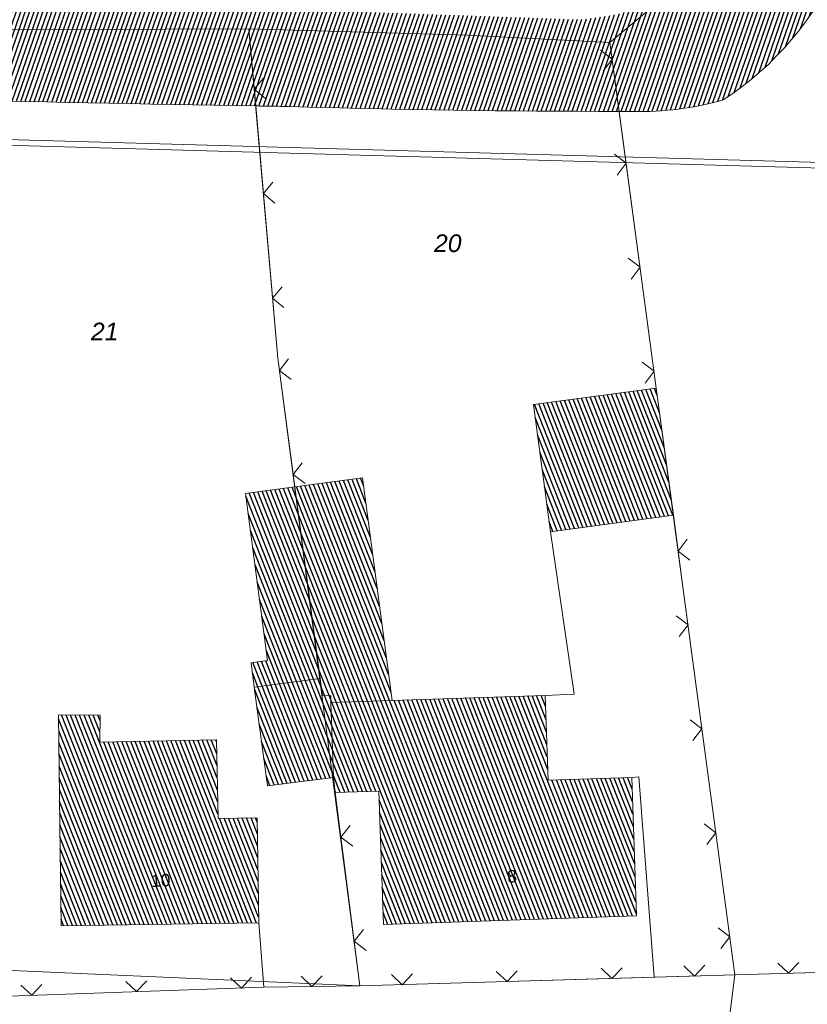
# Model space of a CAD drawing. Header units: metres. Extents: x 345144 to 348639, y 5629211 to 5635235.
# Tile 655 of 1056: x 346087 to 346124, y 5631697 to 5631744. Entities that reach past the tile are written whole.
import ezdxf
from ezdxf.enums import TextEntityAlignment as Align

# ---------------------------------------------------------------- set-up
doc = ezdxf.new("R2010")
doc.units = ezdxf.units.M
doc.header["$MEASUREMENT"] = 0
for name, color, linetype in [('028 Geländeform', 7, 'Continuous'), ('081-083 Topographie', 7, 'Continuous'), ('AX Flurstück', 7, 'Continuous'), ('AX Gebäude', 7, 'Continuous'), ('Blatt', 7, 'Continuous'), ('Definitionslinie', 7, 'Continuous'), ('Präsentationsobjekt -Text (punktförmig)', 7, 'Continuous')]:
    doc.layers.add(name, color=color, linetype=linetype)
doc.styles.add('ARIAL', font='arial.ttf', dxfattribs={"height": 1})
doc.styles.add('ARIALIT', font='ariali.ttf', dxfattribs={"height": 1})
pattern_1 = [(111.5294117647, (0, 0), (-0.186045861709, -0.07339575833), [])]

msp = doc.modelspace()

# ---------------------------------------------------------------- hatches: boundary and pattern name
at = {"layer": '028 Geländeform', "true_color": 0xb27500}
h = msp.add_hatch(dxfattribs=at)
h.set_pattern_fill('_USER', color=44, scale=0.2, angle=250.9552152, style=0, pattern_type=0)
h.set_pattern_definition([(250.9552151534, (0, 0), (0.1890527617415, -0.065261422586), [])])
h.paths.add_polyline_path([(346009.372, 5631740.861), (346010.685, 5631746.321), (346010.685, 5631746.321), (346012.568, 5631745.88), (346012.568, 5631745.88), (346013.011875, 5631745.712375), (346013.457563, 5631745.550484), (346013.90325, 5631745.388594), (346014.35075, 5631745.232438), (346014.79825, 5631745.076281), (346015.247563, 5631744.925859), (346015.696875, 5631744.775438), (346016.148, 5631744.63075), (346016.599125, 5631744.486063), (346017.052063, 5631744.347109), (346017.505, 5631744.208156), (346017.95975, 5631744.074938), (346018.4145, 5631743.941719), (346018.871063, 5631743.814234), (346019.327625, 5631743.68675), (346019.786, 5631743.565), (346019.786, 5631743.565), (346020.30125, 5631743.458125), (346020.817281, 5631743.355875), (346021.333313, 5631743.253625), (346021.850125, 5631743.156), (346022.366938, 5631743.058375), (346022.884531, 5631742.965375), (346023.402125, 5631742.872375), (346023.9205, 5631742.784), (346024.438875, 5631742.695625), (346024.958031, 5631742.611875), (346025.477188, 5631742.528125), (346025.997125, 5631742.449), (346026.517063, 5631742.369875), (346027.037781, 5631742.295375), (346027.5585, 5631742.220875), (346028.08, 5631742.151), (346028.08, 5631742.151), (346028.121, 5631742.15125), (346028.162, 5631742.1515), (346028.203, 5631742.15175), (346028.244, 5631742.152), (346028.285, 5631742.15225), (346028.326, 5631742.1525), (346028.367, 5631742.15275), (346028.408, 5631742.153), (346028.449, 5631742.15325), (346028.49, 5631742.1535), (346028.531, 5631742.15375), (346028.572, 5631742.154), (346028.613, 5631742.15425), (346028.654, 5631742.1545), (346028.695, 5631742.15475), (346028.736, 5631742.155), (346028.736, 5631742.155), (346028.742, 5631742.155125), (346028.748016, 5631742.155234), (346028.754031, 5631742.155344), (346028.760063, 5631742.155438), (346028.766094, 5631742.155531), (346028.772141, 5631742.155609), (346028.778188, 5631742.155688), (346028.78425, 5631742.15575), (346028.790313, 5631742.155813), (346028.796391, 5631742.155859), (346028.802469, 5631742.155906), (346028.808563, 5631742.155938), (346028.814656, 5631742.155969), (346028.820766, 5631742.155984), (346028.826875, 5631742.156), (346028.833, 5631742.156), (346028.833, 5631742.156), (346029.90425, 5631742.163875), (346030.975375, 5631742.176188), (346032.0465, 5631742.1885), (346033.1175, 5631742.20525), (346034.1885, 5631742.222), (346035.259375, 5631742.243187), (346036.33025, 5631742.264375), (346037.401, 5631742.29), (346038.47175, 5631742.315625), (346039.542375, 5631742.345688), (346040.613, 5631742.37575), (346041.6835, 5631742.41025), (346042.754, 5631742.44475), (346043.824375, 5631742.483688), (346044.89475, 5631742.522625), (346045.965, 5631742.566), (346045.965, 5631742.566), (346045.994125, 5631742.56725), (346046.02325, 5631742.568484), (346046.052375, 5631742.569719), (346046.0815, 5631742.570938), (346046.110625, 5631742.572156), (346046.13975, 5631742.573359), (346046.168875, 5631742.574563), (346046.198, 5631742.57575), (346046.227125, 5631742.576938), (346046.25625, 5631742.578109), (346046.285375, 5631742.579281), (346046.3145, 5631742.580438), (346046.343625, 5631742.581594), (346046.37275, 5631742.582734), (346046.401875, 5631742.583875), (346046.431, 5631742.585), (346046.431, 5631742.585), (346046.436, 5631742.58525), (346046.441, 5631742.5855), (346046.446, 5631742.58575), (346046.451, 5631742.586), (346046.456, 5631742.58625), (346046.461, 5631742.5865), (346046.466, 5631742.58675), (346046.471, 5631742.587), (346046.476, 5631742.58725), (346046.481, 5631742.5875), (346046.486, 5631742.58775), (346046.491, 5631742.588), (346046.496, 5631742.58825), (346046.501, 5631742.5885), (346046.506, 5631742.58875), (346046.511, 5631742.589), (346046.511, 5631742.589), (346046.863375, 5631742.603625), (346047.21575, 5631742.618734), (346047.568125, 5631742.633844), (346047.9205, 5631742.649438), (346048.272875, 5631742.665031), (346048.62525, 5631742.681109), (346048.977625, 5631742.697188), (346049.33, 5631742.71375), (346049.682375, 5631742.730313), (346050.03475, 5631742.747359), (346050.387125, 5631742.764406), (346050.7395, 5631742.781938), (346051.091875, 5631742.799469), (346051.44425, 5631742.817484), (346051.796625, 5631742.8355), (346052.149, 5631742.854), (346052.149, 5631742.854), (346052.4475, 5631742.849375), (346052.745891, 5631742.847938), (346053.044281, 5631742.8465), (346053.342563, 5631742.84825), (346053.640844, 5631742.85), (346053.939016, 5631742.854937), (346054.237188, 5631742.859875), (346054.53525, 5631742.868), (346054.833313, 5631742.876125), (346055.131266, 5631742.887438), (346055.429219, 5631742.89875), (346055.727063, 5631742.91325), (346056.024906, 5631742.92775), (346056.322641, 5631742.945438), (346056.620375, 5631742.963125), (346056.918, 5631742.984), (346056.918, 5631742.984), (346057.022875, 5631742.999), (346057.127734, 5631743.014), (346057.232594, 5631743.029), (346057.337438, 5631743.044), (346057.442281, 5631743.059), (346057.547109, 5631743.074), (346057.651938, 5631743.089), (346057.75675, 5631743.104), (346057.861563, 5631743.119), (346057.966359, 5631743.134), (346058.071156, 5631743.149), (346058.175937, 5631743.164), (346058.280719, 5631743.179), (346058.385484, 5631743.194), (346058.49025, 5631743.209), (346058.595, 5631743.224), (346058.595, 5631743.224), (346058.613, 5631743.226625), (346058.630984, 5631743.22925), (346058.648969, 5631743.231875), (346058.666938, 5631743.2345), (346058.684906, 5631743.237125), (346058.702859, 5631743.23975), (346058.720813, 5631743.242375), (346058.73875, 5631743.245), (346058.756688, 5631743.247625), (346058.774609, 5631743.25025), (346058.792531, 5631743.252875), (346058.810438, 5631743.2555), (346058.828344, 5631743.258125), (346058.846234, 5631743.26075), (346058.864125, 5631743.263375), (346058.882, 5631743.266), (346058.882, 5631743.266), (346059.106875, 5631743.29825), (346059.33175, 5631743.330531), (346059.556625, 5631743.362812), (346059.7815, 5631743.395125), (346060.006375, 5631743.427437), (346060.23125, 5631743.459781), (346060.456125, 5631743.492125), (346060.681, 5631743.5245), (346060.905875, 5631743.556875), (346061.13075, 5631743.589281), (346061.355625, 5631743.621688), (346061.5805, 5631743.654125), (346061.805375, 5631743.686563), (346062.03025, 5631743.719031), (346062.255125, 5631743.7515), (346062.48, 5631743.784), (346062.48, 5631743.784), (346062.556875, 5631743.795125), (346062.63375, 5631743.80625), (346062.710625, 5631743.817375), (346062.7875, 5631743.8285), (346062.864375, 5631743.839625), (346062.94125, 5631743.85075), (346063.018125, 5631743.861875), (346063.095, 5631743.873), (346063.171875, 5631743.884125), (346063.24875, 5631743.89525), (346063.325625, 5631743.906375), (346063.4025, 5631743.9175), (346063.479375, 5631743.928625), (346063.55625, 5631743.93975), (346063.633125, 5631743.950875), (346063.71, 5631743.962), (346063.71, 5631743.962), (346063.7765, 5631743.971625), (346063.843, 5631743.98125), (346063.9095, 5631743.990875), (346063.976, 5631744.0005), (346064.0425, 5631744.010125), (346064.109, 5631744.01975), (346064.1755, 5631744.029375), (346064.242, 5631744.039), (346064.3085, 5631744.048625), (346064.375, 5631744.05825), (346064.4415, 5631744.067875), (346064.508, 5631744.0775), (346064.5745, 5631744.087125), (346064.641, 5631744.09675), (346064.7075, 5631744.106375), (346064.774, 5631744.116), (346064.774, 5631744.116), (346076.359, 5631745.812), (346076.359, 5631745.812), (346079.237, 5631745.694), (346079.237, 5631745.694), (346084.491, 5631745.477), (346084.491, 5631745.477), (346085.542, 5631745.426), (346085.542, 5631745.426), (346103.509, 5631744.556), (346103.509, 5631744.556), (346113.424, 5631744.206), (346113.424, 5631744.206), (346113.430125, 5631744.2065), (346113.436266, 5631744.207), (346113.442406, 5631744.2075), (346113.448563, 5631744.208), (346113.454719, 5631744.2085), (346113.460891, 5631744.209), (346113.467063, 5631744.2095), (346113.47325, 5631744.21), (346113.479438, 5631744.2105), (346113.485641, 5631744.211), (346113.491844, 5631744.2115), (346113.498063, 5631744.212), (346113.504281, 5631744.2125), (346113.510516, 5631744.213), (346113.51675, 5631744.2135), (346113.523, 5631744.214), (346113.523, 5631744.214), (346113.525375, 5631744.21425), (346113.527766, 5631744.2145), (346113.530156, 5631744.21475), (346113.532563, 5631744.215), (346113.534969, 5631744.21525), (346113.537391, 5631744.2155), (346113.539813, 5631744.21575), (346113.54225, 5631744.216), (346113.544688, 5631744.21625), (346113.547141, 5631744.2165), (346113.549594, 5631744.21675), (346113.552063, 5631744.217), (346113.554531, 5631744.21725), (346113.557016, 5631744.2175), (346113.5595, 5631744.21775), (346113.562, 5631744.218), (346113.562, 5631744.218), (346113.809125, 5631744.240625), (346114.052516, 5631744.271656), (346114.295906, 5631744.302688), (346114.535563, 5631744.342125), (346114.775219, 5631744.381563), (346115.011141, 5631744.429406), (346115.247063, 5631744.47725), (346115.47925, 5631744.5335), (346115.711437, 5631744.58975), (346115.939891, 5631744.654406), (346116.168344, 5631744.719063), (346116.393063, 5631744.792125), (346116.617781, 5631744.865188), (346116.838766, 5631744.946656), (346117.05975, 5631745.028125), (346117.277, 5631745.118), (346117.277, 5631745.118), (346117.282, 5631745.120125), (346117.287016, 5631745.12225), (346117.292031, 5631745.124375), (346117.297063, 5631745.1265), (346117.302094, 5631745.128625), (346117.307141, 5631745.13075), (346117.312188, 5631745.132875), (346117.31725, 5631745.135), (346117.322313, 5631745.137125), (346117.327391, 5631745.13925), (346117.332469, 5631745.141375), (346117.337563, 5631745.1435), (346117.342656, 5631745.145625), (346117.347766, 5631745.14775), (346117.352875, 5631745.149875), (346117.358, 5631745.152), (346117.358, 5631745.152), (346117.359, 5631745.152375), (346117.359984, 5631745.152766), (346117.360969, 5631745.153156), (346117.361937, 5631745.153563), (346117.362906, 5631745.153969), (346117.363859, 5631745.154391), (346117.364812, 5631745.154813), (346117.36575, 5631745.15525), (346117.366688, 5631745.155688), (346117.367609, 5631745.156141), (346117.368531, 5631745.156594), (346117.369438, 5631745.157063), (346117.370344, 5631745.157531), (346117.371234, 5631745.158016), (346117.372125, 5631745.1585), (346117.373, 5631745.159), (346117.373, 5631745.159), (346117.625625, 5631745.266125), (346117.873156, 5631745.384734), (346118.120688, 5631745.503344), (346118.363125, 5631745.633438), (346118.605563, 5631745.763531), (346118.842906, 5631745.905109), (346119.08025, 5631746.046688), (346119.3125, 5631746.19975), (346119.54475, 5631746.352813), (346119.771906, 5631746.517359), (346119.999062, 5631746.681906), (346120.221125, 5631746.857938), (346120.443188, 5631747.033969), (346120.660156, 5631747.221484), (346120.877125, 5631747.409), (346121.089, 5631747.608), (346121.089, 5631747.608), (346121.0925, 5631747.61175), (346121.096, 5631747.615516), (346121.0995, 5631747.619281), (346121.103, 5631747.623063), (346121.1065, 5631747.626844), (346121.11, 5631747.630641), (346121.1135, 5631747.634438), (346121.117, 5631747.63825), (346121.1205, 5631747.642063), (346121.124, 5631747.645891), (346121.1275, 5631747.649719), (346121.131, 5631747.653562), (346121.1345, 5631747.657406), (346121.138, 5631747.661266), (346121.1415, 5631747.665125), (346121.145, 5631747.669), (346121.145, 5631747.669), (346121.1455, 5631747.669625), (346121.146016, 5631747.67025), (346121.146531, 5631747.670875), (346121.147063, 5631747.6715), (346121.147594, 5631747.672125), (346121.148141, 5631747.67275), (346121.148688, 5631747.673375), (346121.14925, 5631747.674), (346121.149813, 5631747.674625), (346121.150391, 5631747.67525), (346121.150969, 5631747.675875), (346121.151563, 5631747.6765), (346121.152156, 5631747.677125), (346121.152766, 5631747.67775), (346121.153375, 5631747.678375), (346121.154, 5631747.679), (346121.154, 5631747.679), (346121.243125, 5631747.7775), (346121.328375, 5631747.877531), (346121.413625, 5631747.977563), (346121.495, 5631748.079125), (346121.576375, 5631748.180688), (346121.653875, 5631748.283781), (346121.731375, 5631748.386875), (346121.805, 5631748.4915), (346121.878625, 5631748.596125), (346121.948375, 5631748.702281), (346122.018125, 5631748.808438), (346122.084, 5631748.916125), (346122.149875, 5631749.023813), (346122.211875, 5631749.133031), (346122.273875, 5631749.24225), (346122.332, 5631749.353), (346122.332, 5631749.353), (346122.333875, 5631749.3565), (346122.335734, 5631749.36), (346122.337594, 5631749.3635), (346122.339438, 5631749.367), (346122.341281, 5631749.3705), (346122.343109, 5631749.374), (346122.344938, 5631749.3775), (346122.34675, 5631749.381), (346122.348563, 5631749.3845), (346122.350359, 5631749.388), (346122.352156, 5631749.3915), (346122.353938, 5631749.395), (346122.355719, 5631749.3985), (346122.357484, 5631749.402), (346122.35925, 5631749.4055), (346122.361, 5631749.409), (346122.361, 5631749.409), (346122.361125, 5631749.409375), (346122.361266, 5631749.409734), (346122.361406, 5631749.410094), (346122.361563, 5631749.410438), (346122.361719, 5631749.410781), (346122.361891, 5631749.411109), (346122.362063, 5631749.411438), (346122.36225, 5631749.41175), (346122.362438, 5631749.412063), (346122.362641, 5631749.412359), (346122.362844, 5631749.412656), (346122.363063, 5631749.412938), (346122.363281, 5631749.413219), (346122.363516, 5631749.413484), (346122.36375, 5631749.41375), (346122.364, 5631749.414), (346122.364, 5631749.414), (346122.466625, 5631749.614125), (346122.556672, 5631749.819234), (346122.646719, 5631750.024344), (346122.724187, 5631750.234438), (346122.801656, 5631750.444531), (346122.866547, 5631750.659609), (346122.931438, 5631750.874688), (346122.98375, 5631751.09475), (346123.036063, 5631751.314813), (346123.075797, 5631751.539859), (346123.115531, 5631751.764906), (346123.142688, 5631751.994938), (346123.169844, 5631752.224969), (346123.184422, 5631752.459984), (346123.199, 5631752.695), (346123.201, 5631752.935), (346123.201, 5631752.935), (346124.389, 5631753.163), (346124.389, 5631753.163), (346127.768, 5631753.812), (346127.768, 5631753.812), (346129.726, 5631754.782), (346129.726, 5631754.782), (346132.702, 5631754.937), (346132.702, 5631754.937), (346132.325875, 5631754.804875), (346131.968, 5631754.648578), (346131.610125, 5631754.492281), (346131.2705, 5631754.311813), (346130.930875, 5631754.131344), (346130.6095, 5631753.926703), (346130.288125, 5631753.722062), (346129.985, 5631753.49325), (346129.681875, 5631753.264437), (346129.397, 5631753.011453), (346129.112125, 5631752.758469), (346128.8455, 5631752.481313), (346128.578875, 5631752.204156), (346128.3305, 5631751.902828), (346128.082125, 5631751.6015), (346127.852, 5631751.276), (346127.852, 5631751.276), (346127.68, 5631751.025875), (346127.519406, 5631750.770438), (346127.358813, 5631750.515), (346127.209625, 5631750.25425), (346127.060438, 5631749.9935), (346126.922656, 5631749.727438), (346126.784875, 5631749.461375), (346126.6585, 5631749.19), (346126.532125, 5631748.918625), (346126.417156, 5631748.641938), (346126.302188, 5631748.36525), (346126.198625, 5631748.08325), (346126.095063, 5631747.80125), (346126.002906, 5631747.513937), (346125.91075, 5631747.226625), (346125.83, 5631746.934), (346125.83, 5631746.934), (346125.601375, 5631746.4225), (346125.342938, 5631745.93625), (346125.0845, 5631745.45), (346124.79625, 5631744.989), (346124.508, 5631744.528), (346124.189938, 5631744.09225), (346123.871875, 5631743.6565), (346123.524, 5631743.246), (346123.176125, 5631742.8355), (346122.798438, 5631742.45025), (346122.42075, 5631742.065), (346122.01325, 5631741.705), (346121.60575, 5631741.345), (346121.168438, 5631741.01025), (346120.731125, 5631740.6755), (346120.264, 5631740.366), (346120.264, 5631740.366), (346120.00025, 5631740.29225), (346119.73525, 5631740.228406), (346119.47025, 5631740.164563), (346119.204, 5631740.110625), (346118.93775, 5631740.056688), (346118.67025, 5631740.012656), (346118.40275, 5631739.968625), (346118.134, 5631739.9345), (346117.86525, 5631739.900375), (346117.59525, 5631739.876156), (346117.32525, 5631739.851938), (346117.054, 5631739.837625), (346116.78275, 5631739.823313), (346116.51025, 5631739.818906), (346116.23775, 5631739.8145), (346115.964, 5631739.82), (346115.964, 5631739.82), (346115.953875, 5631739.82), (346115.943734, 5631739.82), (346115.933594, 5631739.82), (346115.923438, 5631739.82), (346115.913281, 5631739.82), (346115.903109, 5631739.82), (346115.892938, 5631739.82), (346115.88275, 5631739.82), (346115.872563, 5631739.82), (346115.862359, 5631739.82), (346115.852156, 5631739.82), (346115.841938, 5631739.82), (346115.831719, 5631739.82), (346115.821484, 5631739.82), (346115.81125, 5631739.82), (346115.801, 5631739.82), (346115.801, 5631739.82), (346115.79075, 5631739.82), (346115.780516, 5631739.82), (346115.770281, 5631739.82), (346115.760063, 5631739.82), (346115.749844, 5631739.82), (346115.739641, 5631739.82), (346115.729438, 5631739.82), (346115.71925, 5631739.82), (346115.709063, 5631739.82), (346115.698891, 5631739.82), (346115.688719, 5631739.82), (346115.678563, 5631739.82), (346115.668406, 5631739.82), (346115.658266, 5631739.82), (346115.648125, 5631739.82), (346115.638, 5631739.82), (346115.638, 5631739.82), (346115.6175, 5631739.82), (346115.597016, 5631739.82), (346115.576531, 5631739.82), (346115.556063, 5631739.82), (346115.535594, 5631739.82), (346115.515141, 5631739.82), (346115.494687, 5631739.82), (346115.47425, 5631739.82), (346115.453813, 5631739.82), (346115.433391, 5631739.82), (346115.412969, 5631739.82), (346115.392562, 5631739.82), (346115.372156, 5631739.82), (346115.351766, 5631739.82), (346115.331375, 5631739.82), (346115.311, 5631739.82), (346115.311, 5631739.82), (346114.32475, 5631739.821), (346113.338531, 5631739.825438), (346112.352313, 5631739.829875), (346111.366125, 5631739.83775), (346110.379938, 5631739.845625), (346109.393781, 5631739.856938), (346108.407625, 5631739.86825), (346107.4215, 5631739.883), (346106.435375, 5631739.89775), (346105.449281, 5631739.915938), (346104.463188, 5631739.934125), (346103.477125, 5631739.95575), (346102.491063, 5631739.977375), (346101.505031, 5631740.002438), (346100.519, 5631740.0275), (346099.533, 5631740.056), (346099.533, 5631740.056), (346099.43625, 5631740.0575), (346099.3395, 5631740.059031), (346099.24275, 5631740.060563), (346099.146, 5631740.062125), (346099.04925, 5631740.063688), (346098.9525, 5631740.065281), (346098.85575, 5631740.066875), (346098.759, 5631740.0685), (346098.66225, 5631740.070125), (346098.5655, 5631740.071781), (346098.46875, 5631740.073438), (346098.372, 5631740.075125), (346098.27525, 5631740.076813), (346098.1785, 5631740.078531), (346098.08175, 5631740.08025), (346097.985, 5631740.082), (346097.985, 5631740.082), (346096.987, 5631740.09875), (346095.989016, 5631740.116438), (346094.991031, 5631740.134125), (346093.993063, 5631740.15275), (346092.995094, 5631740.171375), (346091.997141, 5631740.190938), (346090.999188, 5631740.2105), (346090.00125, 5631740.231), (346089.003312, 5631740.2515), (346088.005391, 5631740.272938), (346087.007469, 5631740.294375), (346086.009562, 5631740.31675), (346085.011656, 5631740.339125), (346084.013766, 5631740.362438), (346083.015875, 5631740.38575), (346082.018, 5631740.41), (346082.018, 5631740.41), (346081.882125, 5631740.413125), (346081.74625, 5631740.416031), (346081.610375, 5631740.418938), (346081.4745, 5631740.421625), (346081.338625, 5631740.424313), (346081.20275, 5631740.426781), (346081.066875, 5631740.42925), (346080.931, 5631740.4315), (346080.795125, 5631740.43375), (346080.65925, 5631740.435781), (346080.523375, 5631740.437813), (346080.3875, 5631740.439625), (346080.251625, 5631740.441438), (346080.11575, 5631740.443031), (346079.979875, 5631740.444625), (346079.844, 5631740.446), (346079.844, 5631740.446), (346079.402625, 5631740.45075), (346078.96125, 5631740.453344), (346078.519875, 5631740.455938), (346078.0785, 5631740.456375), (346077.637125, 5631740.456813), (346077.19575, 5631740.455094), (346076.754375, 5631740.453375), (346076.313, 5631740.4495), (346075.871625, 5631740.445625), (346075.43025, 5631740.439594), (346074.988875, 5631740.433563), (346074.5475, 5631740.425375), (346074.106125, 5631740.417188), (346073.66475, 5631740.406844), (346073.223375, 5631740.3965), (346072.782, 5631740.384), (346072.782, 5631740.384), (346072.356125, 5631740.350625), (346071.932281, 5631740.306266), (346071.508438, 5631740.261906), (346071.086625, 5631740.206563), (346070.664813, 5631740.151219), (346070.245031, 5631740.084891), (346069.82525, 5631740.018563), (346069.4075, 5631739.94125), (346068.98975, 5631739.863938), (346068.574031, 5631739.775641), (346068.158313, 5631739.687344), (346067.744625, 5631739.588063), (346067.330938, 5631739.488781), (346066.919281, 5631739.378516), (346066.507625, 5631739.26825), (346066.098, 5631739.147), (346066.098, 5631739.147), (346063.033, 5631738.355), (346063.033, 5631738.355), (346062.477, 5631738.211), (346062.477, 5631738.211), (346047.387, 5631737.315), (346047.387, 5631737.315), (346046.531, 5631737.264), (346046.531, 5631737.264), (346043.81, 5631737.103), (346043.81, 5631737.103), (346029.662, 5631735.464), (346029.662, 5631735.464), (346028.899, 5631735.444), (346028.899, 5631735.444), (346026.566, 5631735.383), (346026.566, 5631735.383), (346017.078, 5631735.978), (346017.078, 5631735.978), (346017.071625, 5631735.98), (346017.06525, 5631735.982016), (346017.058875, 5631735.984031), (346017.0525, 5631735.986063), (346017.046125, 5631735.988094), (346017.03975, 5631735.990141), (346017.033375, 5631735.992188), (346017.027, 5631735.99425), (346017.020625, 5631735.996312), (346017.01425, 5631735.998391), (346017.007875, 5631736.000469), (346017.0015, 5631736.002563), (346016.995125, 5631736.004656), (346016.98875, 5631736.006766), (346016.982375, 5631736.008875), (346016.976, 5631736.011), (346016.976, 5631736.011), (346016.96925, 5631736.013125), (346016.962516, 5631736.015266), (346016.955781, 5631736.017406), (346016.949063, 5631736.019563), (346016.942344, 5631736.021719), (346016.935641, 5631736.023891), (346016.928938, 5631736.026063), (346016.92225, 5631736.02825), (346016.915563, 5631736.030438), (346016.908891, 5631736.032641), (346016.902219, 5631736.034844), (346016.895563, 5631736.037063), (346016.888906, 5631736.039281), (346016.882266, 5631736.041516), (346016.875625, 5631736.04375), (346016.869, 5631736.046), (346016.869, 5631736.046), (346016.682, 5631736.107375), (346016.4965, 5631736.171641), (346016.311, 5631736.235906), (346016.127, 5631736.303063), (346015.943, 5631736.370219), (346015.7605, 5631736.440266), (346015.578, 5631736.510312), (346015.397, 5631736.58325), (346015.216, 5631736.656188), (346015.0365, 5631736.732016), (346014.857, 5631736.807844), (346014.679, 5631736.886563), (346014.501, 5631736.965281), (346014.3245, 5631737.046891), (346014.148, 5631737.1285), (346013.973, 5631737.213), (346013.973, 5631737.213), (346013.95275, 5631737.22275), (346013.9325, 5631737.232547), (346013.91225, 5631737.242344), (346013.892, 5631737.252188), (346013.87175, 5631737.262031), (346013.8515, 5631737.271922), (346013.83125, 5631737.281813), (346013.811, 5631737.29175), (346013.79075, 5631737.301688), (346013.7705, 5631737.311672), (346013.75025, 5631737.321656), (346013.73, 5631737.331688), (346013.70975, 5631737.341719), (346013.6895, 5631737.351797), (346013.66925, 5631737.361875), (346013.649, 5631737.372), (346013.649, 5631737.372), (346013.6485, 5631737.37225), (346013.648, 5631737.372516), (346013.6475, 5631737.372781), (346013.647, 5631737.373063), (346013.6465, 5631737.373344), (346013.646, 5631737.373641), (346013.6455, 5631737.373938), (346013.645, 5631737.37425), (346013.6445, 5631737.374563), (346013.644, 5631737.374891), (346013.6435, 5631737.375219), (346013.643, 5631737.375563), (346013.6425, 5631737.375906), (346013.642, 5631737.376266), (346013.6415, 5631737.376625), (346013.641, 5631737.377), (346013.641, 5631737.377), (346013.605, 5631737.395), (346013.569063, 5631737.413125), (346013.533125, 5631737.43125), (346013.49725, 5631737.4495), (346013.461375, 5631737.46775), (346013.425563, 5631737.486125), (346013.38975, 5631737.5045), (346013.354, 5631737.523), (346013.31825, 5631737.5415), (346013.282563, 5631737.560125), (346013.246875, 5631737.57875), (346013.21125, 5631737.5975), (346013.175625, 5631737.61625), (346013.140063, 5631737.635125), (346013.1045, 5631737.654), (346013.069, 5631737.673), (346013.069, 5631737.673), (346013.063875, 5631737.67575), (346013.05875, 5631737.678516), (346013.053625, 5631737.681281), (346013.0485, 5631737.684063), (346013.043375, 5631737.686844), (346013.03825, 5631737.689641), (346013.033125, 5631737.692438), (346013.028, 5631737.69525), (346013.022875, 5631737.698063), (346013.01775, 5631737.700891), (346013.012625, 5631737.703719), (346013.0075, 5631737.706563), (346013.002375, 5631737.709406), (346012.99725, 5631737.712266), (346012.992125, 5631737.715125), (346012.987, 5631737.718), (346012.987, 5631737.718), (346012.980375, 5631737.7215), (346012.973766, 5631737.725016), (346012.967156, 5631737.728531), (346012.960563, 5631737.732063), (346012.953969, 5631737.735594), (346012.947391, 5631737.739141), (346012.940813, 5631737.742688), (346012.93425, 5631737.74625), (346012.927688, 5631737.749813), (346012.921141, 5631737.753391), (346012.914594, 5631737.756969), (346012.908063, 5631737.760563), (346012.901531, 5631737.764156), (346012.895016, 5631737.767766), (346012.8885, 5631737.771375), (346012.882, 5631737.775), (346012.882, 5631737.775), (346012.75125, 5631737.84675), (346012.621391, 5631737.920203), (346012.491531, 5631737.993656), (346012.362563, 5631738.068813), (346012.233594, 5631738.143969), (346012.105516, 5631738.220828), (346011.977438, 5631738.297688), (346011.85025, 5631738.37625), (346011.723063, 5631738.454813), (346011.596766, 5631738.535078), (346011.470469, 5631738.615344), (346011.345063, 5631738.697313), (346011.219656, 5631738.779281), (346011.095141, 5631738.862953), (346010.970625, 5631738.946625), (346010.847, 5631739.032), (346010.847, 5631739.032), (346010.8405, 5631739.0365), (346010.834, 5631739.041), (346010.8275, 5631739.0455), (346010.821, 5631739.05), (346010.8145, 5631739.0545), (346010.808, 5631739.059), (346010.8015, 5631739.0635), (346010.795, 5631739.068), (346010.7885, 5631739.0725), (346010.782, 5631739.077), (346010.7755, 5631739.0815), (346010.769, 5631739.086), (346010.7625, 5631739.0905), (346010.756, 5631739.095), (346010.7495, 5631739.0995), (346010.743, 5631739.104), (346010.743, 5631739.104), (346010.69775, 5631739.135625), (346010.652625, 5631739.167469), (346010.6075, 5631739.199313), (346010.5625, 5631739.231375), (346010.5175, 5631739.263437), (346010.472625, 5631739.295719), (346010.42775, 5631739.328), (346010.383, 5631739.3605), (346010.33825, 5631739.393), (346010.293625, 5631739.425719), (346010.249, 5631739.458438), (346010.2045, 5631739.491375), (346010.16, 5631739.524313), (346010.115625, 5631739.557469), (346010.07125, 5631739.590625), (346010.027, 5631739.624), (346010.027, 5631739.624)], flags=0)
at = {"layer": 'AX Gebäude', "true_color": 0x4f4f4f}
h = msp.add_hatch(dxfattribs=at)
h.set_pattern_fill('_USER', color=251, scale=0.2, angle=111.5294118, style=0, pattern_type=0)
h.set_pattern_definition(pattern_1)
h.paths.add_polyline_path([(346111.221, 5631725.854), (346117.078, 5631726.639), (346117.891, 5631720.578), (346112.033, 5631719.793)], flags=0)
h = msp.add_hatch(dxfattribs=at)
h.set_pattern_fill('_USER', color=251, scale=0.2, angle=111.5294118, style=0, pattern_type=0)
h.set_pattern_definition(pattern_1)
h.paths.add_polyline_path([(346099.852, 5631721.925), (346103.081, 5631722.352), (346104.483, 5631711.752), (346101.568, 5631711.657), (346101.557, 5631711.989), (346101.169, 5631711.977), (346101.059, 5631712.8)], flags=0)
h = msp.add_hatch(dxfattribs=at)
h.set_pattern_fill('_USER', color=251, scale=0.2, angle=111.5294118, style=0, pattern_type=0)
h.set_pattern_definition(pattern_1)
h.paths.add_polyline_path([(346097.917, 5631712.384), (346097.764, 5631713.546), (346098.553, 5631713.65), (346097.5, 5631721.614), (346099.852, 5631721.925), (346101.059, 5631712.8)], flags=0)
h = msp.add_hatch(dxfattribs=at)
h.set_pattern_fill('_USER', color=251, scale=0.2, angle=111.5294118, style=0, pattern_type=0)
h.set_pattern_definition(pattern_1)
h.paths.add_polyline_path([(346097.917, 5631712.384), (346101.059, 5631712.8), (346101.169, 5631711.977), (346101.557, 5631711.989), (346101.568, 5631711.657), (346101.684, 5631708.073), (346098.538, 5631707.684)], flags=0)
h = msp.add_hatch(dxfattribs=at)
h.set_pattern_fill('_USER', color=251, scale=0.2, angle=111.5294118, style=0, pattern_type=0)
h.set_pattern_definition(pattern_1)
h.paths.add_polyline_path([(346104.483, 5631711.752), (346111.787, 5631711.994), (346111.921, 5631707.946), (346115.908, 5631708.08), (346116.131, 5631701.48), (346104.073, 5631701.072), (346103.858, 5631707.43), (346101.775, 5631707.359), (346101.684, 5631708.073), (346101.568, 5631711.657)], flags=0)
h = msp.add_hatch(dxfattribs=at)
h.set_pattern_fill('_USER', color=251, scale=0.2, angle=111.5294118, style=0, pattern_type=0)
h.set_pattern_definition(pattern_1)
h.paths.add_polyline_path([(346090.547, 5631709.766), (346096.115, 5631709.881), (346096.189, 5631706.128), (346098.055, 5631706.159), (346098.126, 5631701.145), (346088.709, 5631701.017), (346088.647, 5631705.871), (346088.588, 5631711.057), (346090.569, 5631711.056)], flags=0)

# ---------------------------------------------------------------- linework, layer by layer
at = {"layer": '081-083 Topographie', "color": 7, "linetype": 'Continuous', "lineweight": 5, "flags": 128}
for points in [[(346097.662, 5631743.75), (346097.985, 5631740.082), (346097.985, 5631740.082), (346099.042, 5631728.063), (346099.042, 5631728.063), (346099.853, 5631721.925)], [(346114.871, 5631743.103), (346115.311, 5631739.82), (346115.311, 5631739.82), (346117.079, 5631726.639)], [(346117.892, 5631720.578), (346118.349, 5631717.164), (346118.349, 5631717.164), (346120.827, 5631698.675)], [(346111.788, 5631711.994), (346113.17, 5631712.049), (346113.17, 5631712.049), (346112.034, 5631719.793)], [(346115.909, 5631708.08), (346116.243, 5631708.116), (346116.243, 5631708.116), (346116.976, 5631698.56)], [(346101.776, 5631707.359), (346102.953, 5631698.143)], [(346098.127, 5631701.145), (346098.372, 5631698.082)], [(346102.953, 5631698.143), (346116.976, 5631698.56), (346116.976, 5631698.56), (346120.827, 5631698.675)], [(346086.238, 5631697.663), (346098.372, 5631698.082), (346098.372, 5631698.082), (346102.953, 5631698.143)]]:
    msp.add_lwpolyline(points, dxfattribs=at)
at = {"layer": 'AX Flurstück', "color": 8, "linetype": 'Continuous', "lineweight": 13, "true_color": 0x808080, "flags": 128}
for points in [[(346135.579, 5631813.345), (346120.799, 5631801.459), (346121.249, 5631773.942), (346124.201, 5631754.676), (346124.622, 5631751.272), (346114.87, 5631743.103), (346108.063, 5631743.45), (346097.661, 5631743.75), (346085.661, 5631743.708), (346079.808, 5631827.962), (346072.995, 5631826.767), (346075.873, 5631787.764), (346061.267, 5631786.867), (346064.774, 5631744.116), (346062.475, 5631744.179), (346062.499, 5631742.567), (346054.948, 5631741.74), (346046.091, 5631741.389), (346045.93, 5631742.896), (346028.079, 5631742.151), (346009.629, 5631736.649)], [(346138.614, 5631699.179), (346120.826, 5631698.676), (346114.87, 5631743.103), (346124.622, 5631751.272), (346129.173, 5631754.254), (346130.651, 5631755.667), (346134.877, 5631755.567), (346134.985, 5631753.942), (346138.47, 5631701.362), (346138.614, 5631699.179)], [(346099.041, 5631728.063), (346102.952, 5631698.143), (346086.008, 5631698.89), (346080.731, 5631724.085), (346079.396, 5631743.692), (346085.661, 5631743.708), (346097.661, 5631743.75), (346099.041, 5631728.063)], [(346120.826, 5631698.676), (346102.952, 5631698.143), (346099.041, 5631728.063), (346097.661, 5631743.75), (346108.063, 5631743.45), (346114.87, 5631743.103), (346120.826, 5631698.676)], [(346156.5, 5631695.711), (346120.227, 5631694.002), (346120.826, 5631698.676), (346138.614, 5631699.179)], [(346086.008, 5631698.89), (346102.952, 5631698.143), (346120.826, 5631698.676), (346120.227, 5631694.002), (346110.18, 5631693.749), (346107.039, 5631693.862), (346108.475, 5631688.468), (346096.948, 5631687.778), (346083.643, 5631687.499), (346084.266, 5631693.11), (346059.621, 5631694.122), (346049.447, 5631694.195), (346037.123, 5631694.295), (346034.436, 5631694.174), (346023.297, 5631686.501), (346019.033, 5631685.474), (346016.605, 5631692.717), (346015.997, 5631696.484), (346033.992, 5631698.505), (346051.391, 5631697.768), (346068.128, 5631698.105), (346086.008, 5631698.89)]]:
    msp.add_lwpolyline(points, dxfattribs=at)
at = {"layer": 'AX Gebäude', "color": 7, "linetype": 'Continuous', "lineweight": 5, "flags": 128}
for points in [[(346111.221, 5631725.854), (346117.078, 5631726.639), (346117.891, 5631720.578), (346112.033, 5631719.793), (346111.221, 5631725.854)], [(346099.852, 5631721.925), (346103.081, 5631722.352), (346104.483, 5631711.752), (346101.568, 5631711.657), (346101.557, 5631711.989), (346101.169, 5631711.977), (346101.059, 5631712.8), (346099.852, 5631721.925)], [(346097.917, 5631712.384), (346097.764, 5631713.546), (346098.553, 5631713.65), (346097.5, 5631721.614), (346099.852, 5631721.925), (346101.059, 5631712.8), (346097.917, 5631712.384)], [(346097.917, 5631712.384), (346101.059, 5631712.8), (346101.169, 5631711.977), (346101.557, 5631711.989), (346101.568, 5631711.657), (346101.684, 5631708.073), (346098.538, 5631707.684), (346097.917, 5631712.384)], [(346104.483, 5631711.752), (346111.787, 5631711.994), (346111.921, 5631707.946), (346115.908, 5631708.08), (346116.131, 5631701.48), (346104.073, 5631701.072), (346103.858, 5631707.43), (346101.775, 5631707.359), (346101.684, 5631708.073), (346101.568, 5631711.657), (346104.483, 5631711.752)], [(346090.547, 5631709.766), (346096.115, 5631709.881), (346096.189, 5631706.128), (346098.055, 5631706.159), (346098.126, 5631701.145), (346088.709, 5631701.017), (346088.647, 5631705.871), (346088.588, 5631711.057), (346090.569, 5631711.056), (346090.547, 5631709.766)]]:
    msp.add_lwpolyline(points, dxfattribs=at)
at = {"layer": 'Blatt', "color": 205, "linetype": 'Continuous', "lineweight": 5, "true_color": 0x873099, "flags": 128}
for points in [[(345896.548, 5631743.817), (345899.544, 5631850.195), (345999.397, 5631879.63), (345998.551, 5631913.463), (346058.619, 5631921.978), (346072.237, 5631883.782), (346112.288, 5631896.345), (346200.253, 5631904.994), (346223.86, 5631882.121), (346261.053, 5631882.873), (346286.994, 5631890.203), (346344.136, 5631937.665), (346401.961, 5631930.519), (346396.306, 5631729.744), (345896.548, 5631743.817)], [(346389.009, 5631479.609), (345896.378, 5631493.48), (345894.943, 5631530.127), (345896.135, 5631562.44), (345895.074, 5631605.532), (345892.475, 5631608.17), (345896.288, 5631743.557), (346396.046, 5631729.484), (346389.009, 5631479.609)]]:
    msp.add_lwpolyline(points, dxfattribs=at)
at = {"layer": 'Definitionslinie', "color": 44, "linetype": 'Continuous', "lineweight": 5, "true_color": 0xb27500, "flags": 128}
for points in [[(346120.264, 5631740.366), (346120.731125, 5631740.6755), (346121.168438, 5631741.01025), (346121.60575, 5631741.345), (346122.01325, 5631741.705), (346122.42075, 5631742.065), (346122.798438, 5631742.45025), (346123.176125, 5631742.8355), (346123.524, 5631743.246), (346123.871875, 5631743.6565), (346124.189938, 5631744.09225), (346124.508, 5631744.528), (346124.79625, 5631744.989), (346125.0845, 5631745.45), (346125.342938, 5631745.93625), (346125.601375, 5631746.4225), (346125.83, 5631746.934)], [(346086.009562, 5631740.31675), (346087.007469, 5631740.294375), (346088.005391, 5631740.272938), (346089.003312, 5631740.2515), (346090.00125, 5631740.231), (346090.999188, 5631740.2105), (346091.997141, 5631740.190938), (346092.995094, 5631740.171375), (346093.993063, 5631740.15275), (346094.991031, 5631740.134125), (346095.989016, 5631740.116438), (346096.987, 5631740.09875), (346097.985, 5631740.082), (346097.985, 5631740.082), (346098.08175, 5631740.08025), (346098.1785, 5631740.078531), (346098.27525, 5631740.076813), (346098.372, 5631740.075125), (346098.46875, 5631740.073438), (346098.5655, 5631740.071781), (346098.66225, 5631740.070125), (346098.759, 5631740.0685), (346098.85575, 5631740.066875), (346098.9525, 5631740.065281), (346099.04925, 5631740.063688), (346099.146, 5631740.062125), (346099.24275, 5631740.060563), (346099.3395, 5631740.059031), (346099.43625, 5631740.0575), (346099.533, 5631740.056)], [(346115.964, 5631739.82), (346116.23775, 5631739.8145), (346116.51025, 5631739.818906), (346116.78275, 5631739.823313), (346117.054, 5631739.837625), (346117.32525, 5631739.851938), (346117.59525, 5631739.876156), (346117.86525, 5631739.900375), (346118.134, 5631739.9345), (346118.40275, 5631739.968625), (346118.67025, 5631740.012656), (346118.93775, 5631740.056688), (346119.204, 5631740.110625), (346119.47025, 5631740.164563), (346119.73525, 5631740.228406), (346120.00025, 5631740.29225), (346120.264, 5631740.366)], [(346099.533, 5631740.056), (346100.519, 5631740.0275), (346101.505031, 5631740.002438), (346102.491063, 5631739.977375), (346103.477125, 5631739.95575), (346104.463188, 5631739.934125), (346105.449281, 5631739.915938), (346106.435375, 5631739.89775), (346107.4215, 5631739.883), (346108.407625, 5631739.86825), (346109.393781, 5631739.856938), (346110.379938, 5631739.845625), (346111.366125, 5631739.83775), (346112.352313, 5631739.829875), (346113.338531, 5631739.825438), (346114.32475, 5631739.821), (346115.311, 5631739.82), (346115.311, 5631739.82), (346115.331375, 5631739.82), (346115.351766, 5631739.82), (346115.372156, 5631739.82), (346115.392562, 5631739.82), (346115.412969, 5631739.82), (346115.433391, 5631739.82), (346115.453813, 5631739.82), (346115.47425, 5631739.82), (346115.494687, 5631739.82), (346115.515141, 5631739.82), (346115.535594, 5631739.82), (346115.556063, 5631739.82), (346115.576531, 5631739.82), (346115.597016, 5631739.82), (346115.6175, 5631739.82), (346115.638, 5631739.82), (346115.638, 5631739.82), (346115.648125, 5631739.82), (346115.658266, 5631739.82), (346115.668406, 5631739.82), (346115.678563, 5631739.82), (346115.688719, 5631739.82), (346115.698891, 5631739.82), (346115.709063, 5631739.82), (346115.71925, 5631739.82), (346115.729438, 5631739.82), (346115.739641, 5631739.82), (346115.749844, 5631739.82), (346115.760063, 5631739.82), (346115.770281, 5631739.82), (346115.780516, 5631739.82), (346115.79075, 5631739.82), (346115.801, 5631739.82), (346115.801, 5631739.82), (346115.81125, 5631739.82), (346115.821484, 5631739.82), (346115.831719, 5631739.82), (346115.841938, 5631739.82), (346115.852156, 5631739.82), (346115.862359, 5631739.82), (346115.872563, 5631739.82), (346115.88275, 5631739.82), (346115.892938, 5631739.82), (346115.903109, 5631739.82), (346115.913281, 5631739.82), (346115.923438, 5631739.82), (346115.933594, 5631739.82), (346115.943734, 5631739.82), (346115.953875, 5631739.82), (346115.964, 5631739.82)]]:
    msp.add_lwpolyline(points, dxfattribs=at)
at = {"layer": 'Definitionslinie', "color": 7, "linetype": 'Continuous', "lineweight": 5, "flags": 128}
for points in [[(346097.662, 5631743.75), (346097.985, 5631740.082), (346097.985, 5631740.082), (346099.042, 5631728.063)], [(346114.871, 5631743.103), (346115.311, 5631739.82), (346115.311, 5631739.82), (346117.079, 5631726.639)], [(346114.549, 5631741.742), (346114.978, 5631742.304), (346114.416, 5631742.734)], [(346114.549, 5631741.742), (346114.978, 5631742.304), (346114.416, 5631742.734)], [(346098.368, 5631741.429), (346097.914, 5631740.887), (346098.456, 5631740.433)], [(346098.368, 5631741.429), (346097.914, 5631740.887), (346098.456, 5631740.433)], [(346115.213, 5631736.787), (346115.642, 5631737.349), (346115.08, 5631737.778)], [(346115.214, 5631736.787), (346115.643, 5631737.349), (346115.081, 5631737.778)], [(346098.806, 5631736.448), (346098.352, 5631735.907), (346098.894, 5631735.452)], [(346098.806, 5631736.448), (346098.352, 5631735.907), (346098.894, 5631735.452)], [(346115.878, 5631731.831), (346116.307, 5631732.393), (346115.745, 5631732.822)], [(346115.878, 5631731.831), (346116.307, 5631732.393), (346115.745, 5631732.822)], [(346099.244, 5631731.468), (346098.79, 5631730.926), (346099.332, 5631730.472)], [(346099.244, 5631731.468), (346098.79, 5631730.926), (346099.332, 5631730.472)], [(346099.042, 5631728.063), (346099.853, 5631721.925)], [(346099.55, 5631728.034), (346099.12, 5631727.472), (346099.681, 5631727.042)], [(346099.55, 5631728.034), (346099.12, 5631727.472), (346099.681, 5631727.042)], [(346116.543, 5631726.875), (346116.972, 5631727.438), (346116.41, 5631727.867)], [(346116.543, 5631726.875), (346116.972, 5631727.438), (346116.41, 5631727.867)], [(346100.205, 5631723.077), (346099.775, 5631722.516), (346100.336, 5631722.085)], [(346100.205, 5631723.077), (346099.775, 5631722.516), (346100.336, 5631722.085)], [(346117.892, 5631720.578), (346118.349, 5631717.164)], [(346112.034, 5631719.793), (346113.17, 5631712.049)], [(346118.55, 5631719.433), (346118.121, 5631718.871), (346118.682, 5631718.442)], [(346118.55, 5631719.433), (346118.121, 5631718.871), (346118.682, 5631718.442)], [(346118.349, 5631717.164), (346120.827, 5631698.675)], [(346118.163, 5631714.791), (346118.592, 5631715.353), (346118.03, 5631715.782)], [(346118.163, 5631714.791), (346118.592, 5631715.353), (346118.03, 5631715.782)], [(346111.788, 5631711.994), (346113.17, 5631712.049)], [(346118.827, 5631709.835), (346119.256, 5631710.397), (346118.694, 5631710.826)], [(346118.827, 5631709.835), (346119.256, 5631710.397), (346118.694, 5631710.826)], [(346115.909, 5631708.08), (346116.243, 5631708.116)], [(346116.243, 5631708.116), (346116.976, 5631698.56)], [(346101.776, 5631707.359), (346102.953, 5631698.143)], [(346102.48, 5631705.79), (346102.048, 5631705.231), (346102.607, 5631704.798)], [(346102.48, 5631705.79), (346102.048, 5631705.231), (346102.607, 5631704.798)], [(346119.491, 5631704.88), (346119.92, 5631705.442), (346119.358, 5631705.871)], [(346119.491, 5631704.88), (346119.92, 5631705.442), (346119.358, 5631705.871)], [(346120.827, 5631698.675), (346126.427, 5631698.834), (346126.427, 5631698.834), (346138.615, 5631699.178), (346138.615, 5631699.178), (346153.877, 5631699.555), (346153.877, 5631699.555), (346153.598, 5631703.634), (346156.16, 5631703.68), (346156.16, 5631703.68), (346156.131, 5631704.091)], [(346098.127, 5631701.145), (346098.372, 5631698.082)], [(346120.155, 5631699.924), (346120.584, 5631700.486), (346120.022, 5631700.915)], [(346120.155, 5631699.924), (346120.584, 5631700.486), (346120.022, 5631700.915)], [(346103.114, 5631700.83), (346102.681, 5631700.271), (346103.241, 5631699.839)], [(346103.114, 5631700.83), (346102.681, 5631700.271), (346103.241, 5631699.839)], [(346114.448, 5631698.985), (346114.962, 5631698.5), (346115.447, 5631699.015)], [(346114.448, 5631698.985), (346114.962, 5631698.5), (346115.447, 5631699.015)], [(346118.387, 5631699.102), (346118.902, 5631698.618), (346119.386, 5631699.132)], [(346118.387, 5631699.102), (346118.902, 5631698.618), (346119.386, 5631699.132)], [(346122.874, 5631699.233), (346123.388, 5631698.748), (346123.874, 5631699.262)], [(346096.785, 5631698.528), (346097.302, 5631698.045), (346097.784, 5631698.562)], [(346096.785, 5631698.528), (346097.302, 5631698.045), (346097.784, 5631698.562)], [(346100.156, 5631698.606), (346100.663, 5631698.113), (346101.156, 5631698.619)], [(346100.156, 5631698.606), (346100.663, 5631698.113), (346101.156, 5631698.619)], [(346102.953, 5631698.143), (346116.976, 5631698.56)], [(346104.452, 5631698.688), (346104.967, 5631698.203), (346105.452, 5631698.718)], [(346104.452, 5631698.688), (346104.967, 5631698.203), (346105.452, 5631698.718)], [(346109.45, 5631698.836), (346109.965, 5631698.352), (346110.449, 5631698.866)], [(346109.45, 5631698.836), (346109.965, 5631698.352), (346110.449, 5631698.866)], [(346116.976, 5631698.56), (346120.827, 5631698.675)], [(346086.238, 5631697.663), (346098.372, 5631698.082)], [(346086.791, 5631698.182), (346087.308, 5631697.7), (346087.79, 5631698.217)], [(346086.791, 5631698.182), (346087.308, 5631697.7), (346087.79, 5631698.217)], [(346091.788, 5631698.355), (346092.305, 5631697.873), (346092.787, 5631698.389)], [(346091.788, 5631698.355), (346092.305, 5631697.873), (346092.787, 5631698.389)], [(346098.372, 5631698.082), (346102.953, 5631698.143)]]:
    msp.add_lwpolyline(points, dxfattribs=at)

# ---------------------------------------------------------------- texts
at = {"layer": 'Präsentationsobjekt -Text (punktförmig)', "color": 8, "true_color": 0x808080, "style": 'ARIALIT'}
for s, p in [('20', (346107.139, 5631733.539)), ('21', (346090.786, 5631729.333))]:
    msp.add_text(s, height=0.8421, dxfattribs=at).set_placement(p, align=Align.MIDDLE_CENTER)
at = {"layer": 'Präsentationsobjekt -Text (punktförmig)', "color": 7, "style": 'ARIAL'}
for s, height, rotation, p in [('8', 0.58947, 4.0107093, (346110.222, 5631703.08)), ('10', 0.5894699, 2.8647948, (346093.476, 5631702.882))]:
    msp.add_text(s, height=height, rotation=rotation, dxfattribs=at).set_placement(p, align=Align.CENTER)

doc.saveas('drawing.dxf')
